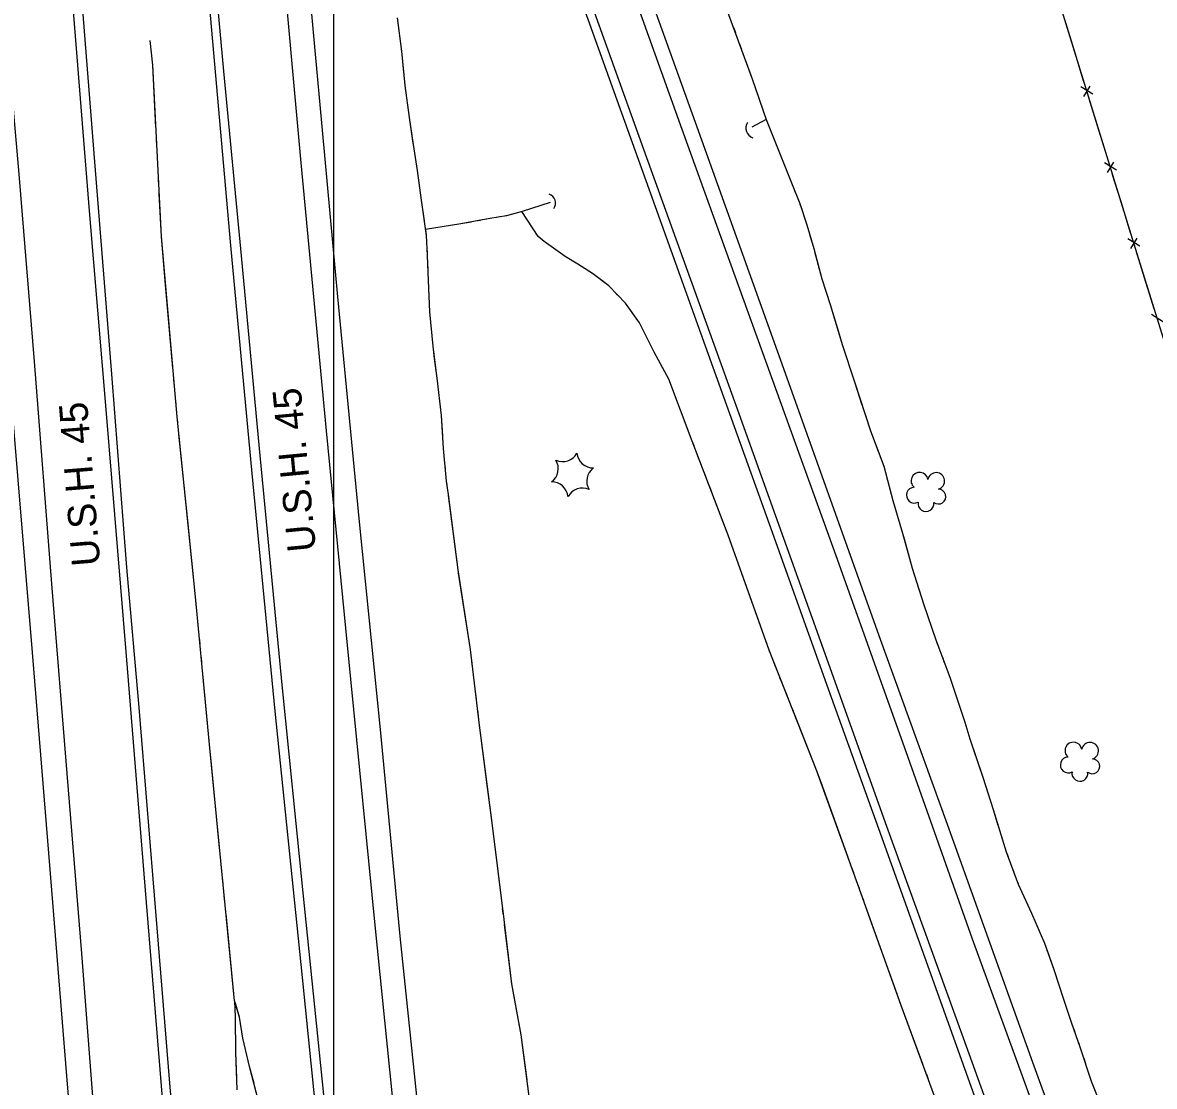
# Model space of a CAD drawing. Extents: x 353423 to 364002, y 127000 to 201942.
# Drawn here: x 361390.4 to 361788.8, y 133586.3 to 133960.8 of the extents above; entities that cross this region are included whole.
import ezdxf

# ---------------------------------------------------------------- set-up
doc = ezdxf.new("R2010")
doc.units = 0
for name, color, linetype in [('E_DTM_SlopeBottom', 7, 'Continuous'), ('E_DTM_SlopeTop', 7, 'Continuous'), ('E_FEN_Generic', 7, 'Continuous'), ('E_LAND_TreeLine', 7, 'Continuous'), ('E_RW_IP', 7, 'Continuous'), ('E_STRUCT_WingWall', 7, 'Continuous')]:
    doc.layers.add(name, color=color, linetype=linetype)

msp = doc.modelspace()

# ---------------------------------------------------------------- linework, layer by layer
at = {"layer": 'E_DTM_SlopeBottom'}
for p, q in [((361767.18, 133935.59), (361762.97, 133938.2)), ((361764.02, 133934.8), (361766.24, 133938.42)), ((361775.45, 133908.84), (361771.23, 133911.45)), ((361772.29, 133908.04), (361774.5, 133911.67)), ((361783.72, 133882.09), (361779.5, 133884.69)), ((361780.56, 133881.29), (361782.77, 133884.92)), ((361792.03, 133855.36), (361787.81, 133857.96))]:
    msp.add_line(p, q, dxfattribs=at)
for points in [[(361909.21, 133469.58), (361879.17, 133567.93), (361845.05, 133677.12), (361814.41, 133777.52), (361781.09, 133884.66), (361745.29, 134000.57), (361709.81, 134115.05), (361681.47, 134207.05), (361670.07, 134342.37), (361655.99, 134517.13), (361641.27, 134693.56)], [(361760.55, 133951.15), (361757.59, 133960.72)], [(361763.91, 133940.28), (361760.55, 133951.15)], [(361768.81, 133924.4), (361765.86, 133933.96)], [(361772.17, 133913.53), (361768.81, 133924.4)], [(361777.07, 133897.65), (361774.12, 133907.21)], [(361780.43, 133886.78), (361777.07, 133897.65)], [(361785.36, 133870.9), (361782.39, 133880.46)], [(361788.74, 133860.04), (361785.36, 133870.9)]]:
    msp.add_lwpolyline(points, dxfattribs=at)
for centre, radius, start, end in [((361648.54, 133923.64), 3.55, 146.278, 252.5176), ((361574.72, 133897.25), 3.33, 324.9235, 71.163)]:
    msp.add_arc(centre, radius, start, end, dxfattribs=at)
at = {"layer": 'E_DTM_SlopeTop'}
for points in [[(361423.79, 134680.74), (361430.16, 134603.78), (361437.33, 134513.02), (361444.33, 134432.54), (361450.42, 134359.98), (361455.86, 134286.12), (361462.41, 134208.33), (361468.72, 134133.19), (361475.04, 134058.24), (361481.04, 133991.63), (361488.37, 133911.43), (361497.32, 133817.09), (361505.82, 133729.64), (361514.37, 133643.07), (361523.9, 133549.26), (361530.45, 133483.59), (361536.22, 133426.79), (361540.1, 133388.38)], [(361791.07, 133409.18), (361778.17, 133445.55), (361751.73, 133519.44), (361723.61, 133597.7), (361694.59, 133677.83), (361671.26, 133743.12), (361642.68, 133823), (361609.08, 133916.15), (361574.92, 134011.31), (361550.62, 134078.6), (361523.01, 134155.85), (361513.42, 134184.28), (361502.07, 134220.01), (361489.36, 134265.18), (361479.56, 134304.9), (361471.64, 134341.41), (361466.75, 134365.99), (361457.58, 134420.15), (361449.06, 134486), (361443.28, 134541.91), (361435.23, 134619.49), (361429.37, 134680.96)], [(361815.95, 133417.72), (361786.39, 133484.46), (361767.26, 133536.34), (361746.01, 133594.66), (361716.03, 133678.51), (361691.89, 133744.95), (361658.41, 133838.85), (361627.34, 133925.56), (361601.66, 133996.83), (361574.3, 134073.57), (361553.16, 134132.02), (361537.8, 134175.27), (361523.48, 134219.2), (361515.03, 134247.9), (361504.76, 134286.8), (361494.2, 134333.05), (361488.58, 134359.03), (361482.29, 134393.11), (361473.72, 134452.05), (361466.96, 134510.38), (361459.51, 134586.36), (361448.97, 134681.25)], [(361512.86, 133388.57), (361507.78, 133439.16), (361498.23, 133533.01), (361488.94, 133624.61), (361479.38, 133718.35), (361471.23, 133802.1), (361463.71, 133882.35), (361456.61, 133963.34), (361450.42, 134029.25), (361443.74, 134106.98), (361437.04, 134186.86), (361430, 134272.84), (361422.59, 134362.35), (361416.29, 134439.89), (361409.04, 134529.7), (361400.46, 134626.99), (361396.7, 134677.37)], [(361400.33, 134675.29), (361406.76, 134595.95), (361411.8, 134535.57), (361416.99, 134470.98), (361421.9, 134408.66), (361426.93, 134349.7), (361431.99, 134289.07), (361437.87, 134215.21), (361444.14, 134139.38), (361449.95, 134070.62), (361455.5, 134005.28), (361461.2, 133943.67), (361467.33, 133878.67), (361473.72, 133810.79), (361481.7, 133727.66), (361489.02, 133654.48), (361496.35, 133583.26), (361503.43, 133514.24), (361510.73, 133438.95), (361515.9, 133388.55)], [(361351.05, 134664.63), (361356.77, 134592.74), (361362.96, 134520.43), (361368.09, 134456.37), (361372.5, 134402.97), (361377.89, 134334.57), (361384.01, 134262.51), (361389.49, 134197.2), (361394.53, 134129.04), (361401.2, 134052.43), (361407.5, 133973.67), (361413.88, 133894.55), (361419.71, 133824.55), (361426.87, 133737.84), (361433.46, 133656.76), (361440.28, 133573.57), (361446.25, 133500.17), (361451.91, 133427.72), (361454.11, 133388.96)], [(361457.51, 133388.94), (361455.3, 133428.39), (361449.57, 133501.78), (361442.22, 133587.44), (361437.34, 133647.85), (361431.49, 133719.64), (361427.12, 133768.99), (361421.79, 133836.98), (361415.9, 133911.73), (361409.18, 133996.5), (361402.83, 134071.71), (361397.83, 134132.37), (361391.36, 134210.87), (361385.03, 134287.65), (361379.25, 134357.4), (361373.83, 134424.87), (361369.3, 134481.95), (361363.19, 134556.24), (361354.13, 134664.84)], [(361468.48, 134451.36), (361473.97, 134409.7), (361480.66, 134371.68), (361487.79, 134337.3), (361496.61, 134298), (361508.89, 134250.9), (361523.77, 134202.51), (361533.24, 134173.62), (361545.35, 134138.61), (361565.28, 134083.27), (361591.78, 134009.2), (361622.5, 133923.26), (361648.83, 133850.17), (361677.14, 133771.88), (361702.06, 133702.21), (361724.66, 133638.27), (361742.69, 133588.69), (361762.47, 133534.16), (361772.34, 133507.25), (361785.71, 133477.58), (361802.14, 133439.74)], [(361345.36, 134440.11), (361349.27, 134388.89), (361353.53, 134339.84), (361357.89, 134287.61), (361362.19, 134233.72), (361366.71, 134174.63), (361371.05, 134124.13), (361376.38, 134059.3), (361382.35, 133984.27), (361389.05, 133907.36), (361394.47, 133841.42), (361400.73, 133761.62), (361406, 133696.49), (361411.16, 133633.05), (361415.96, 133570.58), (361422.67, 133493.05), (361427.43, 133429.76), (361429.77, 133389.12)], [(361421.48, 133389.18), (361419.1, 133430.74), (361412.64, 133509.42), (361406.04, 133590.04), (361400.13, 133662.68), (361393.88, 133739.04), (361386.32, 133830.92), (361376.98, 133944.9), (361369.24, 134042.61)], [(361548.96, 133388.32), (361544.08, 133436.43), (361537.71, 133495.5), (361530.76, 133568.14), (361523.33, 133639.12), (361516.35, 133711.96), (361509.03, 133784.99), (361501.38, 133864.24), (361493.25, 133952.25), (361485.77, 134034.68)], [(361588.28, 133964.87), (361609.83, 133905.16), (361630.67, 133846.96), (361653.24, 133784.32), (361673.93, 133726.27), (361691.68, 133677.11), (361712.36, 133619.47), (361731.59, 133565.76), (361753.63, 133504.55), (361770.36, 133458.16), (361785.61, 133416.15), (361787.13, 133411.91), (361787.92, 133408.63), (361787.97, 133405.82), (361787.73, 133403.04), (361786.98, 133395.5)]]:
    msp.add_lwpolyline(points, dxfattribs=at)
at = {"layer": 'E_FEN_Generic'}
for centre, radius, start, end in [((361580.54, 133811.93), 5.72, 245.4671, 331.232), ((361591.25, 133809.72), 5.72, 185.4671, 271.232), ((361573.27, 133803.75), 5.72, 305.4671, 31.232), ((361594.7, 133799.33), 5.72, 125.4671, 211.232), ((361706.15, 133799.47), 2.97, 8.6794, 229.9133), ((361712, 133799.38), 2.97, 286.3302, 169.3035), ((361576.71, 133793.37), 5.72, 5.4671, 91.232), ((361587.43, 133791.16), 5.72, 65.4671, 151.232), ((361704.31, 133794.41), 2.78, 91.6503, 299.4233), ((361712.79, 133793.92), 2.61, 231.0355, 88.9681), ((361708.4, 133791.43), 2.78, 168.3273, 9.3384), ((361760.32, 133704.49), 2.97, 8.6794, 229.9133), ((361766.17, 133704.4), 2.97, 286.3302, 169.3035), ((361758.49, 133699.44), 2.78, 91.6503, 299.4233), ((361766.96, 133698.94), 2.61, 231.0355, 88.9681), ((361762.58, 133696.46), 2.78, 168.3273, 9.3384)]:
    msp.add_arc(centre, radius, start, end, dxfattribs=at)
at = {"layer": 'E_LAND_TreeLine'}
msp.add_line((361500, 132500), (361500, 135000), dxfattribs=at)
at = {"layer": 'E_STRUCT_WingWall'}
for points in [[(361468.11, 134678.45), (361473.99, 134623.89), (361477.53, 134576.89), (361483.66, 134523.34), (361489.11, 134473.15), (361496.43, 134419), (361501.51, 134386.6), (361509.91, 134341.77), (361517.76, 134305.96), (361527.04, 134268.88), (361536.49, 134235.02), (361550.07, 134195.74), (361565.03, 134153.57), (361578, 134116.76), (361590.31, 134085.31), (361596.75, 134070.73), (361611.67, 134031.75), (361629.18, 133990.27), (361647.4, 133940.68), (361652.21, 133926.62), (361647.09, 133924)], [(361522.32, 133962.43), (361523.76, 133950.76), (361525.02, 133938.66), (361526.45, 133927.4), (361527.85, 133917.87), (361529.35, 133908.72), (361530.7, 133898.27), (361532.51, 133885.82), (361532.82, 133878.79), (361533.17, 133870.02), (361533.67, 133858.92), (361534.78, 133846.81), (361536.27, 133835.63), (361537.8, 133822.46), (361538.5, 133810.9), (361539.55, 133799.35), (361540.24, 133794.63), (361543.59, 133768.13), (361547.95, 133740.14), (361551.03, 133714.39), (361555.58, 133679.01), (361559.77, 133645.02), (361562.55, 133622.42), (361565.77, 133604.48), (361569.36, 133577.33)], [(361522.99, 133957.02), (361523.22, 133955.13)], [(361640.64, 133959.08), (361641.31, 133957.24)], [(361465.03, 133616.38), (361456.43, 133704.18), (361451.33, 133758.59), (361444.85, 133821.94), (361439.3, 133885.48), (361436.23, 133945.84), (361435.28, 133954.51)], [(361437.35, 133923.84), (361436.23, 133945.84), (361435.28, 133954.51)], [(361523.68, 133951.35), (361523.76, 133950.76), (361523.89, 133949.46)], [(361642.67, 133953.56), (361643.34, 133951.71)], [(361644.7, 133948.03), (361647.4, 133940.68), (361652.21, 133926.62), (361647.09, 133924)], [(361524.29, 133945.67), (361525.02, 133938.66), (361526.45, 133927.4), (361527.78, 133918.29)], [(361652.21, 133926.62), (361661.3, 133903.83), (361663.97, 133897.13), (361666.46, 133889.55), (361668.91, 133881.29), (361671.81, 133870.6), (361674.69, 133861.54), (361678.95, 133847.44), (361683.2, 133834.33), (361688.87, 133817.11), (361693.58, 133804.59), (361696.76, 133792.53), (361700.17, 133781.06), (361703.55, 133768.71), (361707.51, 133756.18), (361711.89, 133743.48), (361716.83, 133730.32), (361722.05, 133714.53), (361723.83, 133708.61), (361728.43, 133695.11), (361732.06, 133683.74), (361736.63, 133668.9), (361740.9, 133657.52), (361745.54, 133647.28), (361750.15, 133636.68), (361753.56, 133627.08), (361756.66, 133617.31), (361759.66, 133608.54), (361762.6, 133600.25), (361766.61, 133588.08), (361770.43, 133578.37)], [(361652.21, 133926.62), (361661.3, 133903.83), (361662.63, 133900.5)], [(361437.67, 133917.48), (361437.56, 133919.6)], [(361527.78, 133918.29), (361527.85, 133917.87), (361529.35, 133908.72), (361530.7, 133898.27), (361531.76, 133890.97)], [(361437.99, 133911.12), (361437.89, 133913.24)], [(361438.32, 133904.76), (361438.21, 133906.88)], [(361440.66, 133869.83), (361439.3, 133885.48), (361438.53, 133900.52)], [(361576.12, 133897.5), (361566.26, 133894.28), (361560.72, 133892.8), (361554.92, 133891.77), (361549.17, 133890.7), (361544.72, 133889.95), (361532.2, 133887.95)], [(361576.12, 133897.5), (361566.26, 133894.28), (361560.72, 133892.8), (361560.53, 133892.76)], [(361664.05, 133896.89), (361664.66, 133895.04)], [(361554.98, 133891.78), (361554.92, 133891.77), (361553.87, 133891.57)], [(361558.31, 133892.37), (361557.2, 133892.17)], [(361713.58, 133577.13), (361699.71, 133614.78), (361684.47, 133657.3), (361669.93, 133697.63), (361653.19, 133739.89), (361638.77, 133780.34), (361626.15, 133813.45), (361617.89, 133835.24), (361612.76, 133844.81), (361607.55, 133855.03), (361602.6, 133861.95), (361596.79, 133868.11), (361590.99, 133872.46), (361585.84, 133875.78), (361581.45, 133878.49), (361577.36, 133881.32), (361574.05, 133883.71), (361571.95, 133885.46), (361566.21, 133894.27)], [(361586.26, 133875.51), (361585.84, 133875.78), (361581.45, 133878.49), (361577.36, 133881.32), (361574.05, 133883.71), (361571.95, 133885.46), (361566.21, 133894.27)], [(361548.33, 133890.56), (361544.72, 133889.95), (361532.2, 133887.95)], [(361551.66, 133891.16), (361550.55, 133890.96)], [(361665.86, 133891.35), (361666.46, 133889.55), (361666.47, 133889.5)], [(361532.31, 133887.2), (361532.51, 133885.82), (361532.54, 133885.31)], [(361667.58, 133885.77), (361668.14, 133883.91)], [(361532.7, 133881.51), (361532.78, 133879.61)], [(361669.22, 133880.17), (361671.81, 133870.6), (361674.69, 133861.54), (361677.23, 133853.12)], [(361532.94, 133875.8), (361533.01, 133873.9)], [(361591.11, 133872.38), (361590.99, 133872.46), (361589.49, 133873.42)], [(361443.34, 133839.18), (361440.66, 133869.83)], [(361533.17, 133870.09), (361533.17, 133870.02), (361533.67, 133858.92), (361534.78, 133846.81), (361535.34, 133842.58)], [(361595.72, 133868.91), (361594.18, 133870.06)], [(361599.84, 133864.87), (361598.52, 133866.27)], [(361616.48, 133837.86), (361612.76, 133844.81), (361607.55, 133855.03), (361602.6, 133861.95), (361602.49, 133862.07)], [(361677.23, 133853.12), (361678.95, 133847.44), (361683.2, 133834.33), (361685.85, 133826.26)], [(361535.34, 133842.58), (361536.27, 133835.63), (361537.8, 133822.46), (361538.24, 133815.14)], [(361626.78, 133811.8), (361626.15, 133813.45), (361617.89, 133835.24), (361616.48, 133837.86)], [(361443.9, 133832.84), (361443.71, 133834.96)], [(361444.45, 133826.5), (361444.27, 133828.61)], [(361445.03, 133820.16), (361444.85, 133821.94), (361444.82, 133822.27)], [(361687.07, 133822.57), (361687.68, 133820.72)], [(361448.59, 133785.34), (361445.46, 133815.94)], [(361688.9, 133817.02), (361689.58, 133815.2)], [(361538.47, 133811.33), (361538.5, 133810.9), (361538.63, 133809.44)], [(361628.85, 133806.37), (361628.16, 133808.18)], [(361690.95, 133811.56), (361691.64, 133809.74)], [(361538.98, 133805.64), (361539.15, 133803.75)], [(361693.01, 133806.1), (361693.58, 133804.59), (361696.76, 133792.53), (361700.17, 133781.06), (361700.74, 133778.99)], [(361539.5, 133799.96), (361539.55, 133799.35), (361539.74, 133798.07)], [(361630.91, 133800.95), (361630.22, 133802.76)], [(361632.98, 133795.53), (361632.29, 133797.33)], [(361540.28, 133794.3), (361543.59, 133768.13), (361543.78, 133766.92)], [(361644.03, 133765.58), (361638.77, 133780.34), (361634.36, 133791.91)], [(361451.69, 133754.73), (361451.33, 133758.59), (361448.59, 133785.34)], [(361700.74, 133778.99), (361703.55, 133768.71), (361707.51, 133756.18), (361708.95, 133752.01)], [(361543.78, 133766.92), (361547.95, 133740.14), (361548.01, 133739.64)], [(361653.47, 133739.17), (361653.19, 133739.89), (361644.03, 133765.58)], [(361452.28, 133748.39), (361452.08, 133750.5)], [(361710.22, 133748.33), (361710.85, 133746.49)], [(361452.88, 133742.05), (361452.68, 133744.16)], [(361712.14, 133742.82), (361712.82, 133741)], [(361453.47, 133735.71), (361453.27, 133737.83)], [(361714.19, 133737.36), (361714.87, 133735.54)], [(361548.47, 133735.86), (361548.69, 133733.96)], [(361655.61, 133733.77), (361654.9, 133735.57)], [(361456.76, 133700.85), (361456.43, 133704.18), (361453.87, 133731.49)], [(361549.14, 133730.18), (361549.37, 133728.29)], [(361657.75, 133728.38), (361657.03, 133730.17)], [(361716.24, 133731.89), (361716.83, 133730.32), (361722.05, 133714.53), (361723.83, 133708.61), (361725.03, 133705.09)], [(361549.82, 133724.51), (361550.05, 133722.62)], [(361659.89, 133722.98), (361659.17, 133724.78)], [(361550.5, 133718.84), (361551.03, 133714.39), (361553.98, 133691.45)], [(361671.51, 133693.25), (361669.93, 133697.63), (361661.31, 133719.38)], [(361725.03, 133705.09), (361728.43, 133695.11), (361732.06, 133683.74), (361733.75, 133678.27)], [(361459.76, 133670.23), (361456.76, 133700.85)], [(361681.02, 133666.87), (361671.51, 133693.25)], [(361553.98, 133691.45), (361555.58, 133679.01), (361557.43, 133664.05)], [(361734.89, 133674.55), (361735.46, 133672.69)], [(361736.61, 133668.97), (361736.63, 133668.9), (361737.29, 133667.15)], [(361460.38, 133663.9), (361460.17, 133666.01)], [(361682.99, 133661.41), (361682.33, 133663.23)], [(361738.65, 133663.51), (361739.34, 133661.68)], [(361461, 133657.56), (361460.79, 133659.67)], [(361557.89, 133660.27), (361558.13, 133658.38)], [(361684.96, 133655.95), (361684.47, 133657.3), (361684.3, 133657.77)], [(361740.7, 133658.04), (361740.9, 133657.52), (361745.54, 133647.28), (361750.15, 133636.68), (361751.77, 133632.11)], [(361461.62, 133651.23), (361461.41, 133653.34)], [(361558.59, 133654.6), (361558.83, 133652.71)], [(361559.29, 133648.93), (361559.52, 133647.04)], [(361686.91, 133650.49), (361686.26, 133652.31)], [(361465.03, 133616.38), (361462.03, 133647)], [(361697.68, 133620.44), (361688.22, 133646.84)], [(361559.99, 133643.26), (361562.55, 133622.42), (361563.72, 133615.92)], [(361751.77, 133632.11), (361753.56, 133627.08), (361756.66, 133617.31), (361759.66, 133608.54), (361760.78, 133605.38)], [(361707.33, 133594.1), (361699.71, 133614.78), (361697.68, 133620.44)], [(361473.49, 133581.1), (361470.34, 133593.33), (361467.94, 133603.29), (361466.75, 133610.7), (361465.03, 133616.38), (361465.3, 133610.6), (361465.32, 133598.3), (361465.83, 133585.1)], [(361465.43, 133615.08), (361465.03, 133616.38), (361465.3, 133610.6), (361465.32, 133598.3), (361465.67, 133589.22)], [(361471.89, 133587.31), (361470.34, 133593.33), (361467.94, 133603.29), (361466.75, 133610.7), (361465.43, 133615.08)], [(361563.72, 133615.92), (361565.77, 133604.48), (361567.87, 133588.63)], [(361762.08, 133601.71), (361762.6, 133600.25), (361762.72, 133599.88)], [(361763.94, 133596.18), (361764.55, 133594.33)], [(361709.33, 133588.66), (361708.66, 133590.47)], [(361765.76, 133590.64), (361766.37, 133588.79)]]:
    msp.add_lwpolyline(points, dxfattribs=at)

# ---------------------------------------------------------------- texts
at = {"layer": 'E_RW_IP'}
for rotation, p in [(95.4238, (361493.75, 133774.89)), (94.6585, (361417.81, 133769.8))]:
    msp.add_text('U.S.H. 45', height=10, rotation=rotation, dxfattribs=at).set_placement(p)

doc.saveas('drawing.dxf')
